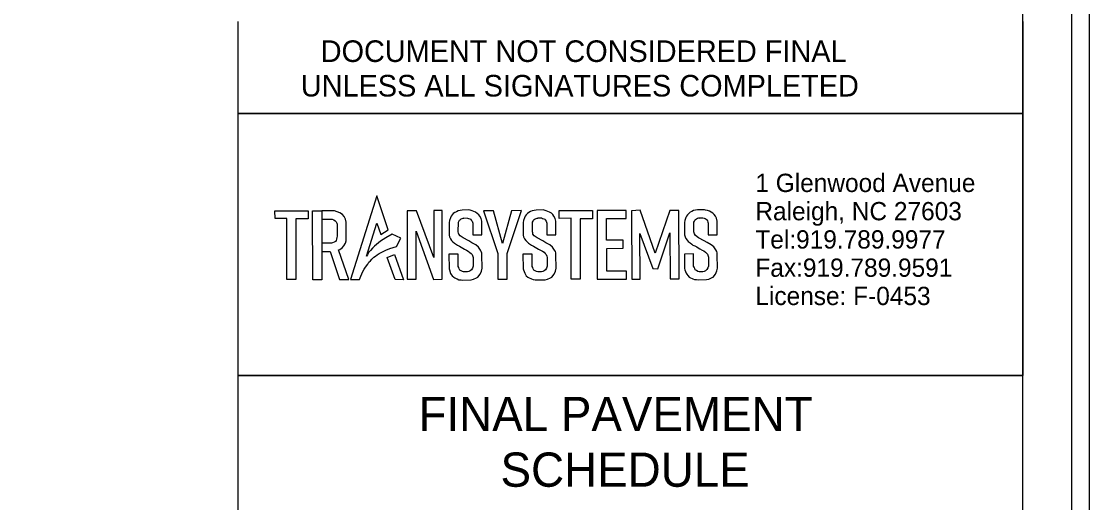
# Model space of a CAD drawing. Extents: x 958711 to 962106, y 831169 to 840840.
# Drawn here: x 960122.5 to 960394.8, y 836881.6 to 837004.2 of the extents above; entities that cross this region are included whole.
import ezdxf

# ---------------------------------------------------------------- set-up
doc = ezdxf.new("R2010")
doc.units = 0
for name, color, linetype in [('Old_Level_1', 7, 'Continuous'), ('Old_Level_2', 7, 'Continuous'), ('Old_Level_50', 7, 'Continuous'), ('Old_Level_58', 7, 'Continuous'), ('Sheet Plot Border Inside CELL', 7, 'Continuous'), ('Sheet Plot Border Outside CELL', 7, 'Continuous'), ('Sheet Sticker Exception Certification CELL', 7, 'Continuous'), ('Sheet Typical CELL', 7, 'Continuous')]:
    doc.layers.add(name, color=color, linetype=linetype)

msp = doc.modelspace()

# ---------------------------------------------------------------- linework, layer by layer
at = {"layer": 'Old_Level_1'}
for points in [[(960213.1, 836959.78), (960206.44, 836938.44), (960208.66, 836938.45), (960209, 836939.29), (960209.58, 836940.45), (960209.89, 836941.08), (960210.26, 836941.62), (960210.79, 836942.38), (960211.11, 836942.85), (960211.49, 836943.24), (960211.87, 836943.63), (960212.36, 836944.13), (960212.77, 836944.4), (960213.19, 836944.73), (960213.74, 836945.05), (960214.23, 836945.33), (960215.45, 836945.9), (960216.45, 836946.31), (960218.09, 836946.87), (960219.23, 836949.01), (960217.05, 836949.97), (960215.42, 836949.08), (960214.05, 836948.18), (960213.07, 836947.38), (960212.54, 836946.95), (960212.01, 836946.39), (960211.47, 836945.82), (960211.07, 836945.4), (960210.7, 836944.75), (960210.49, 836944.39), (960213.12, 836952.77), (960214.11, 836949.88), (960216.01, 836951.13)], [(960187.14, 836955.93), (960195.61, 836955.94), (960195.61, 836953.86), (960192.5, 836953.86), (960192.51, 836938.44), (960190.16, 836938.43), (960190.15, 836953.96), (960187.18, 836953.96)], [(960196.76, 836955.92), (960199.08, 836955.92), (960199.09, 836938.36), (960196.78, 836938.36)], [(960199.08, 836953.84), (960201.46, 836953.84), (960201.77, 836953.79), (960202.17, 836953.63), (960202.49, 836953.41), (960202.72, 836953.14), (960202.88, 836952.81), (960203, 836952.55), (960203, 836951.97), (960203.01, 836949.48), (960202.95, 836949.15), (960202.87, 836948.7), (960202.74, 836948.41), (960202.54, 836948.15), (960202.27, 836947.94), (960201.84, 836947.79), (960201.52, 836947.74), (960201.19, 836947.7), (960199.08, 836947.69), (960199.09, 836945.58), (960201.2, 836945.59), (960203.57, 836938.43), (960205.99, 836938.46), (960203.34, 836946), (960203.72, 836946.13), (960204.25, 836946.53), (960204.74, 836947.06), (960205.09, 836947.7), (960205.3, 836948.33), (960205.29, 836948.52), (960205.33, 836953.08), (960205.13, 836953.83), (960204.76, 836954.51), (960204.35, 836954.98), (960203.65, 836955.45), (960202.98, 836955.68), (960202.3, 836955.9), (960201.89, 836955.9), (960199.08, 836955.92)], [(960220.87, 836955.96), (960220.89, 836938.5), (960223.12, 836938.5), (960223.11, 836950.78), (960227.56, 836938.48), (960229.81, 836938.51), (960229.79, 836956.01), (960227.62, 836956.01), (960227.63, 836944.03), (960223.23, 836955.97)], [(960237.57, 836949.79), (960239.88, 836949.79), (960239.88, 836953.27), (960239.68, 836953.97), (960239.4, 836954.56), (960239.1, 836954.95), (960238.73, 836955.3), (960238.29, 836955.59), (960237.87, 836955.76), (960237.87, 836955.76), (960237.41, 836955.95), (960236.92, 836956.08), (960236.6, 836956.16), (960234.85, 836956.12), (960234.33, 836956.03), (960233.87, 836955.95), (960233.41, 836955.71), (960233, 836955.5), (960232.61, 836955.22), (960232.3, 836954.9), (960232.06, 836954.54), (960231.86, 836954.14), (960231.61, 836953.45), (960231.56, 836952.93), (960231.56, 836949.76), (960231.67, 836949.29), (960231.9, 836948.79), (960232.19, 836948.38), (960232.49, 836948.07), (960232.94, 836947.72), (960233.39, 836947.37), (960233.67, 836947.16), (960234.16, 836946.93), (960234.64, 836946.71), (960235.03, 836946.45), (960235.47, 836946.17), (960236, 836945.9), (960236.43, 836945.68), (960236.86, 836945.36), (960237.17, 836945.07), (960237.42, 836944.83), (960237.58, 836944.35), (960237.67, 836944.05), (960237.63, 836941.82), (960237.47, 836941.33), (960237.23, 836940.91), (960236.9, 836940.62), (960236.55, 836940.46), (960236.2, 836940.39), (960235.24, 836940.37), (960234.92, 836940.46), (960234.59, 836940.65), (960234.26, 836940.84), (960234.12, 836941.18), (960233.98, 836941.52), (960233.87, 836941.78), (960233.83, 836944.89), (960231.49, 836944.87), (960231.53, 836941.16), (960231.65, 836940.88), (960231.92, 836940.01), (960232.1, 836939.72), (960232.35, 836939.4), (960232.73, 836939.03), (960233.03, 836938.84), (960233.47, 836938.65), (960233.63, 836938.59), (960234.06, 836938.4), (960234.59, 836938.35), (960234.99, 836938.31), (960237.13, 836938.37), (960237.72, 836938.51), (960238.55, 836938.88), (960238.83, 836939.01), (960239.45, 836939.8), (960239.78, 836940.59), (960239.94, 836941.3), (960239.88, 836944.72), (960239.88, 836945.19), (960239.75, 836945.57), (960239.55, 836945.92), (960239.02, 836946.68), (960238.31, 836947.24), (960237.33, 836947.82), (960236.59, 836948.26), (960235.13, 836949.03), (960234.37, 836949.59), (960234.04, 836950.01), (960233.96, 836950.29), (960233.89, 836950.58), (960233.93, 836953.01), (960234.06, 836953.26), (960234.18, 836953.52), (960234.36, 836953.67), (960234.59, 836953.87), (960234.85, 836953.97), (960235.11, 836954.08), (960235.26, 836954.05), (960235.27, 836954.13), (960236.23, 836954.11), (960236.51, 836954), (960236.78, 836953.89), (960237.06, 836953.78), (960237.19, 836953.59), (960237.38, 836953.31), (960237.47, 836953.03), (960237.56, 836952.76), (960237.55, 836952.45)], [(960242.84, 836955.97), (960240.3, 836955.97), (960243.92, 836945.09), (960243.95, 836938.54), (960246.34, 836938.55), (960246.31, 836945.05), (960249.97, 836956.01), (960247.48, 836955.94), (960245.17, 836947.6)], [(960256.44, 836949.81), (960258.75, 836949.81), (960258.75, 836953.29), (960258.55, 836953.99), (960258.27, 836954.58), (960257.97, 836954.97), (960257.6, 836955.32), (960257.16, 836955.61), (960256.74, 836955.78), (960256.74, 836955.78), (960256.28, 836955.97), (960255.8, 836956.09), (960255.48, 836956.18), (960253.73, 836956.14), (960253.2, 836956.05), (960252.74, 836955.97), (960252.28, 836955.73), (960251.88, 836955.52), (960251.48, 836955.23), (960251.17, 836954.92), (960250.93, 836954.55), (960250.73, 836954.16), (960250.48, 836953.46), (960250.43, 836952.95), (960250.43, 836949.78), (960250.54, 836949.3), (960250.77, 836948.81), (960251.06, 836948.4), (960251.36, 836948.09), (960251.81, 836947.74), (960252.26, 836947.39), (960252.55, 836947.17), (960253.03, 836946.95), (960253.51, 836946.72), (960253.9, 836946.47), (960254.34, 836946.18), (960254.87, 836945.92), (960255.31, 836945.7), (960255.74, 836945.38), (960256.04, 836945.09), (960256.3, 836944.85), (960256.45, 836944.37), (960256.54, 836944.07), (960256.51, 836941.83), (960256.35, 836941.35), (960256.1, 836940.93), (960255.77, 836940.64), (960255.42, 836940.48), (960255.08, 836940.41), (960254.12, 836940.39), (960253.79, 836940.48), (960253.46, 836940.67), (960253.14, 836940.86), (960252.99, 836941.2), (960252.85, 836941.53), (960252.74, 836941.8), (960252.7, 836944.91), (960250.36, 836944.88), (960250.41, 836941.18), (960250.52, 836940.89), (960250.8, 836940.03), (960250.97, 836939.74), (960251.22, 836939.42), (960251.6, 836939.04), (960251.91, 836938.85), (960252.34, 836938.67), (960252.5, 836938.6), (960252.93, 836938.42), (960253.47, 836938.37), (960253.86, 836938.33), (960256, 836938.38), (960256.59, 836938.52), (960257.42, 836938.9), (960257.7, 836939.03), (960258.32, 836939.82), (960258.66, 836940.6), (960258.81, 836941.31), (960258.76, 836944.74), (960258.75, 836945.21), (960258.62, 836945.58), (960258.43, 836945.94), (960257.89, 836946.7), (960257.18, 836947.25), (960256.2, 836947.83), (960255.46, 836948.28), (960254, 836949.04), (960253.24, 836949.6), (960252.91, 836950.03), (960252.84, 836950.31), (960252.76, 836950.59), (960252.8, 836953.03), (960252.93, 836953.28), (960253.05, 836953.54), (960253.23, 836953.69), (960253.46, 836953.88), (960253.72, 836953.99), (960253.98, 836954.1), (960254.13, 836954.07), (960254.14, 836954.14), (960255.1, 836954.13), (960255.38, 836954.02), (960255.66, 836953.91), (960255.93, 836953.8), (960256.06, 836953.61), (960256.25, 836953.33), (960256.34, 836953.05), (960256.43, 836952.77), (960256.42, 836952.47)], [(960259.6, 836956), (960268.07, 836956), (960268.07, 836953.93), (960264.96, 836953.93), (960264.97, 836938.5), (960262.62, 836938.5), (960262.61, 836954.03), (960259.63, 836954.02)], [(960276.67, 836956), (960269.28, 836955.99), (960269.3, 836938.57), (960276.77, 836938.57), (960276.77, 836940.55), (960271.73, 836940.54), (960271.72, 836946.38), (960275.94, 836946.39), (960275.93, 836948.46), (960271.68, 836948.46), (960271.68, 836953.96), (960276.69, 836953.96)], [(960284.05, 836945.15), (960280.23, 836956.07), (960278.02, 836955.97), (960278.11, 836938.51), (960280.22, 836938.52), (960280.16, 836950.2), (960283.43, 836941.21), (960284.78, 836941.18), (960287.84, 836950.31), (960287.89, 836938.59), (960290.17, 836938.59), (960290.1, 836956.01), (960287.8, 836956.01)], [(960297.57, 836949.84), (960299.88, 836949.85), (960299.88, 836953.32), (960299.69, 836954.03), (960299.4, 836954.62), (960299.11, 836955.01), (960298.74, 836955.36), (960298.3, 836955.64), (960297.87, 836955.82), (960297.87, 836955.82), (960297.41, 836956.01), (960296.93, 836956.13), (960296.61, 836956.21), (960294.86, 836956.18), (960294.33, 836956.09), (960293.87, 836956.01), (960293.41, 836955.77), (960293.01, 836955.56), (960292.61, 836955.27), (960292.3, 836954.96), (960292.06, 836954.59), (960291.87, 836954.2), (960291.61, 836953.5), (960291.56, 836952.99), (960291.56, 836949.82), (960291.68, 836949.34), (960291.91, 836948.85), (960292.19, 836948.44), (960292.49, 836948.13), (960292.94, 836947.78), (960293.39, 836947.43), (960293.68, 836947.21), (960294.16, 836946.99), (960294.65, 836946.76), (960295.04, 836946.51), (960295.48, 836946.22), (960296, 836945.95), (960296.44, 836945.74), (960296.87, 836945.42), (960297.18, 836945.13), (960297.43, 836944.89), (960297.58, 836944.41), (960297.67, 836944.11), (960297.64, 836941.87), (960297.48, 836941.39), (960297.23, 836940.97), (960296.91, 836940.68), (960296.55, 836940.52), (960296.21, 836940.44), (960295.25, 836940.42), (960294.93, 836940.51), (960294.6, 836940.71), (960294.27, 836940.9), (960294.13, 836941.24), (960293.98, 836941.57), (960293.87, 836941.84), (960293.83, 836944.95), (960291.5, 836944.92), (960291.54, 836941.21), (960291.66, 836940.93), (960291.93, 836940.07), (960292.1, 836939.78), (960292.36, 836939.46), (960292.74, 836939.08), (960293.04, 836938.89), (960293.48, 836938.71), (960293.63, 836938.64), (960294.06, 836938.46), (960294.6, 836938.41), (960294.99, 836938.37), (960297.13, 836938.42), (960297.73, 836938.56), (960298.55, 836938.94), (960298.83, 836939.06), (960299.45, 836939.85), (960299.79, 836940.64), (960299.94, 836941.35), (960299.89, 836944.77), (960299.88, 836945.25), (960299.75, 836945.62), (960299.56, 836945.98), (960299.02, 836946.73), (960298.31, 836947.29), (960297.34, 836947.87), (960296.59, 836948.31), (960295.13, 836949.08), (960294.37, 836949.64), (960294.05, 836950.06), (960293.97, 836950.35), (960293.89, 836950.63), (960293.94, 836953.06), (960294.06, 836953.32), (960294.19, 836953.57), (960294.36, 836953.73), (960294.59, 836953.92), (960294.85, 836954.03), (960295.11, 836954.14), (960295.26, 836954.11), (960295.27, 836954.18), (960296.23, 836954.17), (960296.51, 836954.06), (960296.79, 836953.95), (960297.07, 836953.84), (960297.19, 836953.64), (960297.38, 836953.37), (960297.47, 836953.09), (960297.56, 836952.81), (960297.56, 836952.51)], [(960215.72, 836944.07), (960217.63, 836944.83), (960219.9, 836938.4), (960217.8, 836938.48)]]:
    msp.add_lwpolyline(points, close=True, dxfattribs=at)
at = {"layer": 'Old_Level_50'}
for p, q in [((960177.74, 836914), (960377.79, 836914)), ((960177.74, 836441.69), (960177.74, 836914))]:
    msp.add_line(p, q, dxfattribs=at)
at = {"layer": 'Old_Level_58'}
msp.add_lwpolyline([(960177.75, 836980.69), (960377.8, 836980.69), (960377.8, 836914), (960177.75, 836914)], close=True, dxfattribs=at)
at = {"layer": 'Sheet Plot Border Inside CELL'}
msp.add_lwpolyline([(960390.3, 837144.29), (958723.8, 837144.29), (958723.8, 836089.19), (960390.3, 836089.19)], close=True, dxfattribs=at)
at = {"layer": 'Sheet Plot Border Outside CELL'}
msp.add_lwpolyline([(960394.8, 837166.74), (958710.8, 837166.74), (958710.8, 836066.74), (960394.8, 836066.74)], close=True, dxfattribs=at)
at = {"layer": 'Sheet Sticker Exception Certification CELL'}
for p, q in [((960177.75, 836980.69), (960177.75, 837004.19)), ((960377.79, 837004.18), (960377.79, 836980.68)), ((960377.79, 836980.69), (960177.75, 836980.69))]:
    msp.add_line(p, q, dxfattribs=at)
at = {"layer": 'Sheet Typical CELL'}
msp.add_lwpolyline([(960377.8, 837141.74), (958877.8, 837141.74), (958877.8, 836091.74), (960377.8, 836091.74)], close=True, dxfattribs=at)

# ---------------------------------------------------------------- texts
at = {"layer": 'Old_Level_2'}
for s, p in [('1 Glenwood Avenue', (960309.6, 836960.73)), ('Raleigh, NC 27603', (960309.6, 836953.53)), ('Tel:919.789.9977 ', (960309.6, 836946.33)), ('Fax:919.789.9591', (960309.6, 836939.14)), ('License: F-0453', (960309.6, 836931.94))]:
    msp.add_text(s, height=4.6576, rotation=360, dxfattribs=at).set_placement(p)
at = {"layer": 'Old_Level_50'}
for s, height, p in [('FINAL PAVEMENT', 8.7206, (960223.74, 836899.84)), ('SCHEDULE', 8.721, (960244.65, 836885.67))]:
    msp.add_text(s, height=height, dxfattribs=at).set_placement(p)
at = {"layer": 'Sheet Sticker Exception Certification CELL'}
for s, p in [('DOCUMENT NOT CONSIDERED FINAL', (960198.82, 836993.85)), ('UNLESS ALL SIGNATURES COMPLETED', (960193.75, 836985.05))]:
    msp.add_text(s, height=5.5, dxfattribs=at).set_placement(p)

doc.saveas('drawing.dxf')
